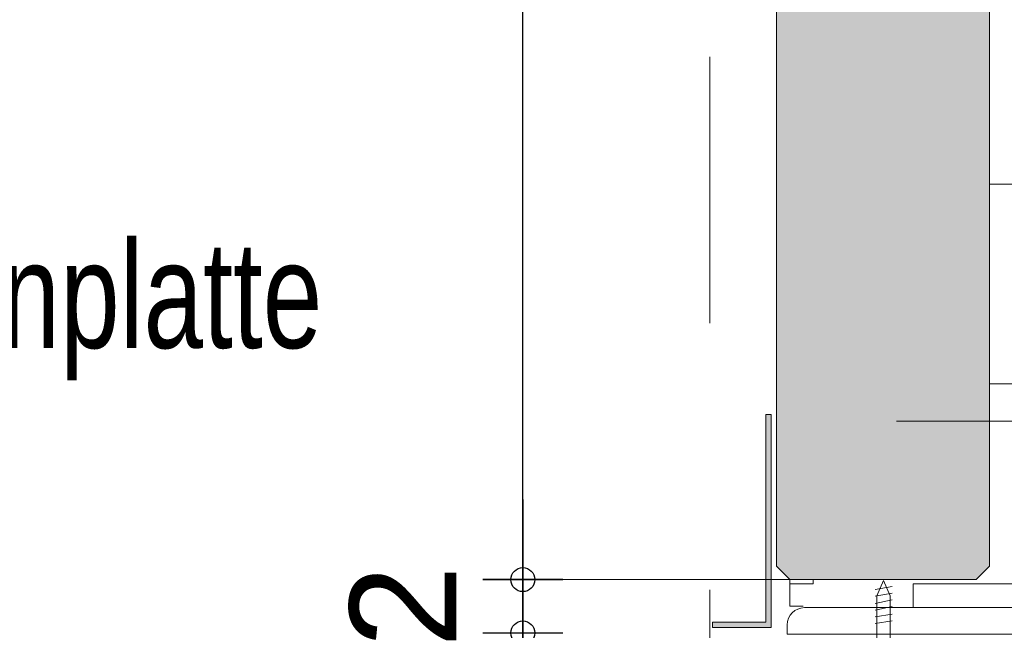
# Model space of a CAD drawing. Header units: metres. Extents: x 1316.5 to 1415.3, y -94.1 to -52.
# Tile 538 of 656: x 1410.415 to 1410.784, y -76.555 to -76.326. Entities that reach past the tile are written whole.
import ezdxf

# ---------------------------------------------------------------- set-up
doc = ezdxf.new("R2010")
doc.units = ezdxf.units.M
doc.header["$PDMODE"] = 65
for name, pattern in [('AUSGEZOGEN', [0]), ('GETRENNT2_S10', [0.045, 0.02, -0.01, 0, -0.005, 0, -0.01]), ('PUNKT2_S9', [0.0015, 0, -0.0015]), ('STRICHLINIE2_S3', [0.055, 0.04, -0.015])]:
    doc.linetypes.add(name, pattern=pattern)
doc.layers.add('XR$3$_40732', color=7, linetype='Continuous')
doc.layers.add('XR$3$_42154', color=7, linetype='Continuous')
for name, color, linetype, lineweight in [('XR$3$Fenster', 3, 'AUSGEZOGEN', 18), ('XR$3$Maßlinie 1_50', 7, 'AUSGEZOGEN', 25), ('XR$3$Muster', 4, 'AUSGEZOGEN', 13), ('XR$3$Möblierung', 4, 'AUSGEZOGEN', 13), ('XR$3$SNL_D_BD_FL_250', 7, 'AUSGEZOGEN', 18), ('XR$3$STANDARD_1', 7, 'AUSGEZOGEN', 25), ('XR$3$Text 1_100', 3, 'AUSGEZOGEN', 18), ('XR$3$Wand', 1, 'AUSGEZOGEN', 50), ('XR$3$Wand Mauerwerk tr_1', 42, 'AUSGEZOGEN', 18)]:
    doc.layers.add(name, color=color, linetype=linetype, lineweight=lineweight)
doc.styles.add('ARIAL', font='arial.ttf')
doc.dimstyles.new('DIMSTYLE_16', dxfattribs={"dimtxt": 0.03, "dimasz": 0.03, "dimexe": 0, "dimexo": 1e-06, "dimgap": 0.015, "dimtad": 2, "dimdec": 0, "dimlfac": 1000, "dimrnd": 5, "dimzin": 12, "dimdsep": 46, "dimtxsty": 'ARIAL', "dimblk1": 'ALL_ML_KREIS', "dimblk2": 'ALL_ML_KREIS', "dimsah": 1, "dimcen": 0, "dimse1": 1, "dimse2": 1, "dimclrd": 7, "dimclre": 7, "dimclrt": 7, "dimadec": 0, "dimazin": 0, "dimtfac": 1, "dimtdec": 0, "dimtix": 1, "dimtmove": 2, "dimatfit": 3, "dimfxl": 0, "dimtzin": 0, "dimlwd": 0, "dimlwe": 25, "dimarcsym": 0})
doc.dimstyles.new('DIMSTYLE_18', dxfattribs={"dimtxt": 0.03, "dimasz": 0.03, "dimexe": 0, "dimexo": 1e-06, "dimgap": 0.015, "dimtad": 2, "dimdec": 0, "dimlfac": 1000, "dimrnd": 5, "dimzin": 12, "dimdsep": 46, "dimtxsty": 'ARIAL', "dimblk1": 'ALL_ML_KREIS', "dimblk2": 'ALL_ML_KREIS', "dimsah": 1, "dimcen": 0, "dimse1": 1, "dimse2": 1, "dimclrd": 7, "dimclre": 7, "dimclrt": 7, "dimadec": 0, "dimazin": 0, "dimtfac": 1, "dimtdec": 0, "dimtix": 1, "dimtmove": 2, "dimatfit": 3, "dimfxl": 0, "dimtzin": 0, "dimlwd": 0, "dimlwe": 25, "dimarcsym": 0})
doc.dimstyles.new('DIMSTYLE_20', dxfattribs={"dimtxt": 0.04, "dimasz": 0.03, "dimexe": 0, "dimexo": 1e-06, "dimgap": 0.02, "dimtad": 2, "dimdec": 0, "dimlfac": 100, "dimrnd": 0.5, "dimzin": 12, "dimdsep": 46, "dimtxsty": 'ARIAL', "dimblk1": 'ALL_ML_KREIS', "dimblk2": 'ALL_ML_KREIS', "dimsah": 1, "dimcen": 0, "dimse1": 1, "dimse2": 1, "dimclrd": 7, "dimclre": 7, "dimclrt": 7, "dimadec": 0, "dimazin": 0, "dimtfac": 1, "dimtdec": 0, "dimtix": 1, "dimtmove": 2, "dimatfit": 3, "dimfxl": 0, "dimtzin": 0, "dimlwd": 0, "dimlwe": 25, "dimarcsym": 0})
doc.dimstyles.new('DIMSTYLE_4', dxfattribs={"dimtxt": 0.04, "dimasz": 0.03, "dimexe": 0, "dimexo": 1e-06, "dimgap": 0.02, "dimtad": 2, "dimdec": 1, "dimlfac": 100, "dimrnd": 0.5, "dimzin": 4, "dimdsep": 46, "dimtxsty": 'ARIAL', "dimblk1": 'ALL_ML_KREIS', "dimblk2": 'ALL_ML_KREIS', "dimsah": 1, "dimcen": 0, "dimse1": 1, "dimse2": 1, "dimclrd": 7, "dimclre": 7, "dimclrt": 7, "dimadec": 0, "dimazin": 0, "dimtfac": 1, "dimtdec": 0, "dimtix": 1, "dimtmove": 2, "dimatfit": 3, "dimfxl": 0, "dimtzin": 0, "dimlwd": 0, "dimlwe": 25, "dimarcsym": 0})
doc.dimstyles.new('DIMSTYLE_5', dxfattribs={"dimtxt": 0.04, "dimasz": 0.03, "dimexe": 0, "dimexo": 1e-06, "dimgap": 0.02, "dimtad": 2, "dimdec": 1, "dimlfac": 100, "dimrnd": 0.5, "dimzin": 4, "dimdsep": 46, "dimtxsty": 'ARIAL', "dimblk1": 'ALL_ML_KREIS', "dimblk2": 'ALL_ML_KREIS', "dimsah": 1, "dimcen": 0, "dimse1": 1, "dimse2": 1, "dimclrd": 7, "dimclre": 7, "dimclrt": 7, "dimadec": 0, "dimazin": 0, "dimtfac": 1, "dimtdec": 0, "dimtix": 1, "dimtmove": 2, "dimatfit": 3, "dimfxl": 0, "dimtvp": 1.2, "dimtzin": 0, "dimlwd": 0, "dimlwe": 25, "dimarcsym": 0})

# ---------------------------------------------------------------- blocks, each defined once
blk = doc.blocks.new('COMPLEXOBJECT_22')
at = {"layer": 'XR$3$_40732', "color": 3, "linetype": 'AUSGEZOGEN', "lineweight": 13, "transparency": 33554687}
for p, q in [((1410.819254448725, -76.43636920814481), (1410.822754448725, -76.43636920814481)), ((1410.822754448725, -76.43636920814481), (1410.822754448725, -76.55636920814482)), ((1410.812754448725, -76.5333692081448), (1410.812754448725, -76.44286920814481)), ((1410.709254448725, -76.54636920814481), (1410.799754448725, -76.54636920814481)), ((1410.702754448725, -76.55636920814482), (1410.702754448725, -76.55286920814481)), ((1410.822754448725, -76.55636920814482), (1410.702754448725, -76.55636920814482)), ((1410.753254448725, -76.55636665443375), (1410.733754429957, -76.55636665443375))]:
    blk.add_line(p, q, dxfattribs=at)
for centre, radius, start, end in [((1410.819254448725, -76.44286920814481), 0.006500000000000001, 90, 180), ((1410.799754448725, -76.5333692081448), 0.013, 270, 0), ((1410.709254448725, -76.55286920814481), 0.006500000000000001, 90, 180)]:
    blk.add_arc(centre, radius, start, end, dxfattribs=at)
blk = doc.blocks.new('ALL_ML_KREIS')
at = {"color": 0, "linetype": 'ByBlock', "lineweight": -2}
for p, q in [((0, -0.5), (0, 0.5)), ((-1, 0), (0.5, 0))]:
    blk.add_line(p, q, dxfattribs=at)
blk.add_circle((0, 0), 0.15, dxfattribs=at)
blk = doc.blocks.new('*D163')
at = {"layer": 'DEFPOINTS', "color": 7, "linetype": 'AUSGEZOGEN', "lineweight": 25, "transparency": 33554687}
for p in [(1409.465266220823, -75.90971841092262), (1410.673766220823, -75.9097184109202), (1409.465266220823, -77.06804428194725)]:
    blk.add_point(p, dxfattribs=at)
at = {"layer": 'XR$3$Maßlinie 1_50', "color": 7, "linetype": 'AUSGEZOGEN', "lineweight": -2, "transparency": 33554687}
blk.add_line((1409.465266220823, -77.06804428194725), (1410.673766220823, -77.06804428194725), dxfattribs=at)
at = {"layer": 'XR$3$Maßlinie 1_50', "color": 7, "linetype": 'AUSGEZOGEN', "lineweight": 25, "transparency": 33554687, "xscale": 0.03, "yscale": 0.03, "zscale": 0.03, "rotation": 180}
blk.add_blockref('ALL_ML_KREIS', (1409.465266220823, -77.06804428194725), dxfattribs=at)
at = {"layer": 'XR$3$Maßlinie 1_50', "color": 7, "linetype": 'AUSGEZOGEN', "lineweight": 25, "transparency": 33554687, "xscale": 0.03, "yscale": 0.03, "zscale": 0.03}
blk.add_blockref('ALL_ML_KREIS', (1410.673766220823, -77.06804428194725), dxfattribs=at)
blk = doc.blocks.new('*D165')
at = {"layer": 'DEFPOINTS', "color": 7, "linetype": 'AUSGEZOGEN', "lineweight": 25, "transparency": 33554687}
for p in [(1410.823766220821, -76.32936604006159), (1409.315268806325, -76.52342328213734), (1409.315268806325, -77.19121967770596)]:
    blk.add_point(p, dxfattribs=at)
at = {"layer": 'XR$3$Maßlinie 1_50', "color": 7, "linetype": 'AUSGEZOGEN', "lineweight": -2, "transparency": 33554687}
blk.add_line((1409.315268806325, -77.19121967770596), (1410.823766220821, -77.19121967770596), dxfattribs=at)
at = {"layer": 'XR$3$Maßlinie 1_50', "color": 7, "linetype": 'AUSGEZOGEN', "lineweight": 25, "transparency": 33554687, "xscale": 0.03, "yscale": 0.03, "zscale": 0.03, "rotation": 180}
blk.add_blockref('ALL_ML_KREIS', (1409.315268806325, -77.19121967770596), dxfattribs=at)
at = {"layer": 'XR$3$Maßlinie 1_50', "color": 7, "linetype": 'AUSGEZOGEN', "lineweight": 25, "transparency": 33554687, "xscale": 0.03, "yscale": 0.03, "zscale": 0.03}
blk.add_blockref('ALL_ML_KREIS', (1410.823766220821, -77.19121967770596), dxfattribs=at)
blk = doc.blocks.new('*D167')
at = {"layer": 'DEFPOINTS', "color": 7, "linetype": 'AUSGEZOGEN', "lineweight": 25, "transparency": 33554687}
for p in [(1410.67376622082, -76.52685249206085), (1410.823766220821, -76.55636920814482), (1410.67376622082, -77.06804428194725)]:
    blk.add_point(p, dxfattribs=at)
at = {"layer": 'XR$3$Maßlinie 1_50', "color": 7, "linetype": 'AUSGEZOGEN', "lineweight": -2, "transparency": 33554687}
blk.add_line((1410.67376622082, -77.06804428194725), (1410.823766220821, -77.06804428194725), dxfattribs=at)
at = {"layer": 'XR$3$Maßlinie 1_50', "color": 7, "linetype": 'AUSGEZOGEN', "lineweight": 25, "transparency": 33554687, "xscale": 0.03, "yscale": 0.03, "zscale": 0.03, "rotation": 180}
blk.add_blockref('ALL_ML_KREIS', (1410.67376622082, -77.06804428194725), dxfattribs=at)
at = {"layer": 'XR$3$Maßlinie 1_50', "color": 7, "linetype": 'AUSGEZOGEN', "lineweight": 25, "transparency": 33554687, "xscale": 0.03, "yscale": 0.03, "zscale": 0.03}
blk.add_blockref('ALL_ML_KREIS', (1410.823766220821, -77.06804428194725), dxfattribs=at)
at = {"layer": 'XR$3$Maßlinie 1_50', "color": 7, "linetype": 'AUSGEZOGEN', "lineweight": 25, "transparency": 33554687, "insert": (1410.746807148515, -77.03736215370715), "char_height": 0.04, "width": 0.08, "attachment_point": 5, "style": 'ARIAL'}
blk.add_mtext('\\A1;{15}', dxfattribs=at)
blk = doc.blocks.new('*D186')
at = {"layer": 'DEFPOINTS', "color": 7, "linetype": 'AUSGEZOGEN', "lineweight": 25, "transparency": 33554687}
for p in [(1410.760274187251, -76.53586281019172), (1410.603587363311, -76.55586281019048), (1410.767920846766, -76.55586281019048)]:
    blk.add_point(p, dxfattribs=at)
at = {"layer": 'XR$3$Maßlinie 1_50', "color": 7, "linetype": 'AUSGEZOGEN', "lineweight": -2, "transparency": 33554687}
blk.add_line((1410.603587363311, -76.55586281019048), (1410.603587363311, -76.53586281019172), dxfattribs=at)
at = {"layer": 'XR$3$Maßlinie 1_50', "color": 7, "linetype": 'AUSGEZOGEN', "lineweight": 25, "transparency": 33554687, "xscale": 0.03, "yscale": 0.03, "zscale": 0.03}
for p, rotation in [((1410.603587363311, -76.53586281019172), 90), ((1410.603587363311, -76.55586281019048), 270)]:
    blk.add_blockref('ALL_ML_KREIS', p, dxfattribs=dict(at, rotation=rotation))
at = {"layer": 'XR$3$Maßlinie 1_50', "color": 7, "linetype": 'AUSGEZOGEN', "lineweight": 25, "transparency": 33554687, "insert": (1410.55858736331, -76.54592829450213), "char_height": 0.04, "width": 0.12, "attachment_point": 5, "rotation": 90, "style": 'ARIAL'}
blk.add_mtext('\\A1;{\\A1;{2\\H0.026400;\\S^ ;}}', dxfattribs=at)
blk = doc.blocks.new('*D187')
at = {"layer": 'DEFPOINTS', "color": 7, "linetype": 'AUSGEZOGEN', "lineweight": 25, "transparency": 33554687}
for p in [(1410.755425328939, -76.00636920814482), (1410.603587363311, -76.53586281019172), (1410.760274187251, -76.53586281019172)]:
    blk.add_point(p, dxfattribs=at)
at = {"layer": 'XR$3$Maßlinie 1_50', "color": 7, "linetype": 'AUSGEZOGEN', "lineweight": -2, "transparency": 33554687}
blk.add_line((1410.603587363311, -76.53586281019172), (1410.603587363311, -76.00636920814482), dxfattribs=at)
at = {"layer": 'XR$3$Maßlinie 1_50', "color": 7, "linetype": 'AUSGEZOGEN', "lineweight": 25, "transparency": 33554687, "xscale": 0.03, "yscale": 0.03, "zscale": 0.03}
for p, rotation in [((1410.603587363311, -76.00636920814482), 90), ((1410.603587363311, -76.53586281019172), 270)]:
    blk.add_blockref('ALL_ML_KREIS', p, dxfattribs=dict(at, rotation=rotation))
at = {"layer": 'XR$3$Maßlinie 1_50', "color": 7, "linetype": 'AUSGEZOGEN', "lineweight": 25, "transparency": 33554687, "insert": (1410.57287794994, -76.27292501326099), "char_height": 0.04, "width": 0.16, "attachment_point": 5, "rotation": 90, "style": 'ARIAL'}
blk.add_mtext('\\A1;{\\A1;{53\\H0.026400;\\S^ ;}}', dxfattribs=at)

msp = doc.modelspace()

# ---------------------------------------------------------------- hatches: boundary and pattern name
at = {"layer": 'XR$3$Fenster', "linetype": 'AUSGEZOGEN', "lineweight": 13, "transparency": 33554687}
msp.add_hatch(color=253, dxfattribs=at).paths.add_polyline_path([(1410.696766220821, -76.55386025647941), (1410.674766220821, -76.55386025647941), (1410.674766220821, -76.55186025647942), (1410.694766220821, -76.55186025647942), (1410.694766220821, -76.47386025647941), (1410.696766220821, -76.47386025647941)], flags=16)
at = {"layer": 'XR$3$Muster', "linetype": 'AUSGEZOGEN', "lineweight": 13, "transparency": 33554687}
h = msp.add_hatch(dxfattribs=at)
h.set_pattern_fill('MUSTER', color=4, scale=0.0375, angle=90.00000000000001, style=0, pattern_type=2)
h.set_pattern_definition([(90.00000000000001, (-0.07500000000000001, 0.07499999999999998), (-0.03750000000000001, 0.03749999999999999), [0.0375, -0.0375]), (180, (-0.07500000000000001, 0.07499999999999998), (-0.03750000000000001, -0.03749999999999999), [0.0375, -0.0375])])
h.paths.add_polyline_path([(1410.778766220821, -76.08636920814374), (1410.778766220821, -76.5308628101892), (1410.773766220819, -76.53586281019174), (1410.703766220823, -76.53586281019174), (1410.703766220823, -76.54586281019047), (1410.741402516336, -76.54586281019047), (1410.741402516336, -76.5461001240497), (1410.740192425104, -76.54636920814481), (1410.799754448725, -76.54636920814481), (1410.801028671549, -76.54630660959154), (1410.802290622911, -76.54611941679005), (1410.803315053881, -76.54586281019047), (1410.803347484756, -76.54586281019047), (1410.803348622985, -76.5458544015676), (1410.803528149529, -76.54580943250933), (1410.804729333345, -76.54537964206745), (1410.805882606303, -76.54483418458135), (1410.806976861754, -76.54417831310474), (1410.808001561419, -76.54341834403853), (1410.80894683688, -76.54256159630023), (1410.809803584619, -76.54161632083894), (1410.810563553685, -76.54059162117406), (1410.811219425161, -76.53949736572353), (1410.811764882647, -76.53834409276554), (1410.812194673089, -76.53714290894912), (1410.81250465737, -76.53590538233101), (1410.812691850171, -76.5346434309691), (1410.812754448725, -76.5333692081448), (1410.812754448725, -76.44286920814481), (1410.812879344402, -76.4416011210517), (1410.813249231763, -76.44038176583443), (1410.813849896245, -76.43925800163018), (1410.814658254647, -76.4382730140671), (1410.81564324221, -76.43746465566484), (1410.816767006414, -76.43686399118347), (1410.817986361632, -76.43649410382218), (1410.819254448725, -76.43636920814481), (1410.823766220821, -76.43636920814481), (1410.823766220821, -76.15636920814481), (1411.60876622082, -76.15636920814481), (1411.608766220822, -76.08636920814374)], flags=0)
at = {"layer": 'XR$3$Möblierung', "linetype": 'AUSGEZOGEN', "lineweight": 13, "transparency": 33554687}
msp.add_hatch(color=253, dxfattribs=at).paths.add_polyline_path([(1411.663766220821, -76.00636920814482), (1410.703766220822, -76.00636920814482), (1410.699777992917, -76.01035743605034), (1410.699777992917, -76.01675281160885), (1410.698766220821, -76.15636920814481), (1410.698766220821, -76.5308628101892), (1410.703766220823, -76.53586281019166), (1410.773766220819, -76.53586281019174), (1410.778766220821, -76.5308628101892), (1410.778766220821, -76.08636920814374), (1411.608766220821, -76.08636920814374), (1411.608766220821, -76.15636920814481), (1411.663766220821, -76.15636920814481), (1411.668766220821, -76.15136920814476), (1411.668766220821, -76.01136920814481)])

# ---------------------------------------------------------------- linework, layer by layer
at = {"layer": 'XR$3$_42154', "color": 7, "linetype": 'STRICHLINIE2_S3', "lineweight": 13, "transparency": 33554687}
msp.add_line((1410.673766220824, -75.7397184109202), (1410.673766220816, -77.10401481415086), dxfattribs=at)
at = {"layer": 'XR$3$SNL_D_BD_FL_250', "color": 7, "linetype": 'AUSGEZOGEN', "lineweight": 13, "transparency": 33554687}
for p, q in [((1410.694766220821, -76.47386025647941), (1410.694766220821, -76.55186025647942)), ((1410.694766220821, -76.47386025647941), (1410.696766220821, -76.47386025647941)), ((1410.696766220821, -76.47386025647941), (1410.696766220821, -76.55386025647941)), ((1410.674766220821, -76.55186025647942), (1410.694766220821, -76.55186025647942)), ((1410.674766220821, -76.55186025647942), (1410.674766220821, -76.55386025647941)), ((1410.674766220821, -76.55386025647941), (1410.696766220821, -76.55386025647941))]:
    msp.add_line(p, q, dxfattribs=at)
at = {"layer": 'XR$3$STANDARD_1', "color": 7, "linetype": 'AUSGEZOGEN', "lineweight": 13, "transparency": 33554687}
for p, q in [((1410.742151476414, -76.5384613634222), (1410.73574909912, -76.53952395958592)), ((1410.742151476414, -76.54094763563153), (1410.73574909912, -76.5420167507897)), ((1410.742151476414, -76.54344042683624), (1410.73574909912, -76.54486410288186)), ((1410.742151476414, -76.54593358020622), (1410.73574909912, -76.54735725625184)), ((1410.742151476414, -76.54878057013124), (1410.73574909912, -76.54985004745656)), ((1410.742151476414, -76.55127372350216), (1410.73574909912, -76.55234320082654))]:
    msp.add_line(p, q, dxfattribs=at)
msp.add_lwpolyline([(1410.741402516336, -76.55786025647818), (1410.741402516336, -76.54191315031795), (1410.738950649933, -76.5362184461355), (1410.736429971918, -76.54191315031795), (1410.736429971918, -76.55786025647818)], dxfattribs=at)
at = {"layer": 'XR$3$Wand', "color": 4, "linetype": 'AUSGEZOGEN', "lineweight": 13, "transparency": 33554687}
for p, q in [((1410.703766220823, -76.53586281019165), (1410.703766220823, -76.54586281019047)), ((1410.703766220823, -76.54586281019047), (1410.708766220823, -76.54586281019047))]:
    msp.add_line(p, q, dxfattribs=at)
at = {"layer": 'XR$3$Wand Mauerwerk tr_1', "color": 7, "linetype": 'AUSGEZOGEN', "lineweight": 18, "transparency": 33554687}
for p, q in [((1410.698766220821, -76.5308628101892), (1410.698766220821, -76.01136920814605)), ((1410.778766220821, -76.5308628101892), (1410.778766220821, -76.08636920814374)), ((1410.703766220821, -76.53586281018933), (1410.698766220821, -76.5308628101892)), ((1410.773766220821, -76.53586281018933), (1410.778766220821, -76.5308628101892)), ((1410.703766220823, -76.53586281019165), (1410.773766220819, -76.53586281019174))]:
    msp.add_line(p, q, dxfattribs=at)
at = {"layer": 'XR$3$Wand Mauerwerk tr_1', "color": 7, "linetype": 'GETRENNT2_S10', "lineweight": 13, "transparency": 33554687}
msp.add_line((1410.743766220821, -76.47636920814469), (1411.118580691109, -76.47636920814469), dxfattribs=at)
at = {"layer": 'XR$3$Wand Mauerwerk tr_1', "color": 52, "linetype": 'PUNKT2_S9', "lineweight": 13, "transparency": 33554687}
msp.add_line((1410.716412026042, -76.53586281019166), (1410.585412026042, -76.53586281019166), dxfattribs=at)

# ---------------------------------------------------------------- block references
at = {"layer": 'XR$3$_40732', "color": 3, "linetype": 'AUSGEZOGEN', "lineweight": 13, "transparency": 33554687}
msp.add_blockref('COMPLEXOBJECT_22', (0, 0), dxfattribs=at)

# ---------------------------------------------------------------- texts
at = {"layer": 'XR$3$Text 1_100', "color": 3, "linetype": 'AUSGEZOGEN', "lineweight": 18, "transparency": 33554687, "insert": (1410.246535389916, -76.46105049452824), "char_height": 0.04, "width": 0.2952998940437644, "attachment_point": 7, "style": 'ARIAL'}
msp.add_mtext('\\W0.72;VK-Bodenplatte', dxfattribs=at)

# ---------------------------------------------------------------- dimensions: what is measured, and where the dimension line sits
at = {"layer": 'XR$3$Maßlinie 1_50', "color": 7, "linetype": 'AUSGEZOGEN', "lineweight": 25, "transparency": 33554687}
for base, p1, p2, dimstyle, picture, middle in [((1410.673766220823, -77.06804428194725), (1409.465266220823, -75.90971941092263), (1410.673766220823, -75.90971941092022), 'DIMSTYLE_16', '*D163', (1410.069516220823, -77.05304428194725)), ((1410.823766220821, -77.19121967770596), (1409.315268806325, -76.52342428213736), (1410.823766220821, -76.3293670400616), 'DIMSTYLE_18', '*D165', (1410.069517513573, -77.17621967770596)), ((1410.823766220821, -77.06804428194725), (1410.67376622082, -76.52685349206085), (1410.823766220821, -76.55637020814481), 'DIMSTYLE_20', '*D167', (1410.746807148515, -77.03736215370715))]:
    dim = msp.add_linear_dim(base=base, p1=p1, p2=p2, dimstyle=dimstyle, override={"dimpost": '<>', "dimclrd": 7, "dimclre": 7, "dimclrt": 7, "dimlwd": 0, "dimlwe": 25}, dxfattribs=at)
    dim.commit()
    dim.dimension.update_dxf_attribs({"geometry": picture, "text_midpoint": middle, "dimtype": 160})
for base, p1, p2, dimstyle, picture, middle in [((1410.603587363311, -76.00636920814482), (1410.760273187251, -76.53586281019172), (1410.755424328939, -76.00636920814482), 'DIMSTYLE_4', '*D187', (1410.57287794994, -76.27292501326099)), ((1410.603587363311, -76.53586281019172), (1410.767919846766, -76.55586281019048), (1410.760273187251, -76.53586281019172), 'DIMSTYLE_5', '*D186', (1410.55858736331, -76.54592829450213))]:
    dim = msp.add_linear_dim(base=base, p1=p1, p2=p2, angle=90, dimstyle=dimstyle, override={"dimpost": '<>', "dimclrd": 7, "dimclre": 7, "dimclrt": 7, "dimlwd": 0, "dimlwe": 25}, dxfattribs=at)
    dim.commit()
    dim.dimension.update_dxf_attribs({"geometry": picture, "text_midpoint": middle, "dimtype": 160})

doc.saveas('drawing.dxf')
